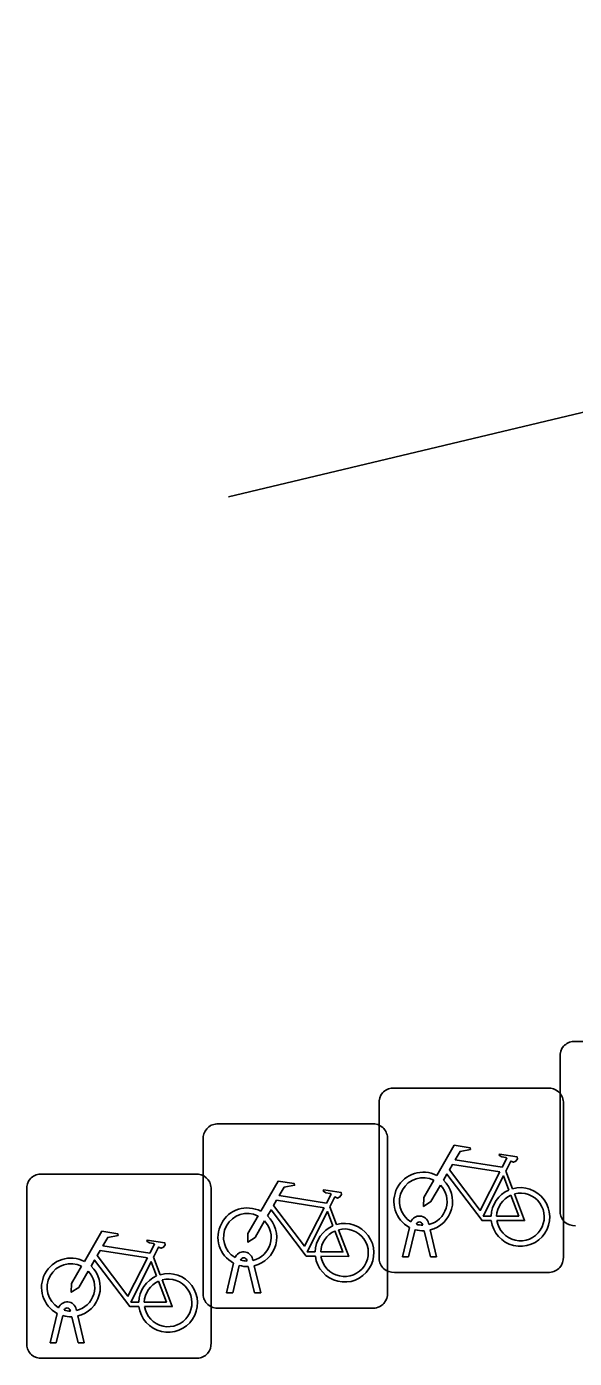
# Model space of a CAD drawing. Extents: x 160675 to 161153, y 383241 to 383714.
# Drawn here: x 160970.46 to 160973.42, y 383517.63 to 383524.85 of the extents above; entities that cross this region are included whole.
import ezdxf

# ---------------------------------------------------------------- set-up
doc = ezdxf.new("R2010")
doc.units = 0
doc.layers.add('IMGEO_Fietsenrek', color=7, linetype='Continuous')
doc.layers.add('IMGEO_Lijnafwatering', color=7, linetype='Continuous')

msp = doc.modelspace()

# ---------------------------------------------------------------- linework, layer by layer
at = {"layer": 'IMGEO_Fietsenrek'}
for p, q in [((160973.4199, 383519.3455), (160974.2608, 383519.3455)), ((160974.2608, 383519.3455), (160973.4199, 383519.3455)), ((160973.3455, 383518.4209), (160973.3455, 383519.2618)), ((160973.3455, 383519.2618), (160973.3455, 383518.4209)), ((160972.4389, 383519.0925), (160973.2798, 383519.0925)), ((160973.2798, 383519.0925), (160972.4389, 383519.0925)), ((160972.3645, 383518.1679), (160972.3645, 383519.0088)), ((160972.3645, 383519.0088), (160972.3645, 383518.1679)), ((160973.3635, 383519.0181), (160973.3635, 383518.1772)), ((160973.3635, 383518.1772), (160973.3635, 383519.0181)), ((160971.4859, 383518.8985), (160972.3268, 383518.8985)), ((160972.3268, 383518.8985), (160971.4859, 383518.8985)), ((160971.4115, 383517.9739), (160971.4115, 383518.8148)), ((160971.4115, 383518.8148), (160971.4115, 383517.9739)), ((160972.4105, 383518.8241), (160972.4105, 383517.9832)), ((160972.4105, 383517.9832), (160972.4105, 383518.8241)), ((160970.5299, 383518.6265), (160971.3708, 383518.6265)), ((160971.3708, 383518.6265), (160970.5299, 383518.6265)), ((160973.0512, 383518.6422), (160973.0875, 383518.547)), ((160970.4555, 383517.7019), (160970.4555, 383518.5428)), ((160970.4555, 383518.5428), (160970.4555, 383517.7019)), ((160971.4545, 383518.5521), (160971.4545, 383517.7112)), ((160971.4545, 383517.7112), (160971.4545, 383518.5521)), ((160972.0982, 383518.4482), (160972.1345, 383518.353)), ((160972.4915, 383518.1773), (160972.5298, 383518.3373)), ((160972.5602, 383518.3251), (160972.5249, 383518.1773)), ((160972.6019, 383518.3489), (160972.6009, 383518.3532)), ((160972.643, 383518.1773), (160972.6091, 383518.319)), ((160972.6326, 383518.3604), (160972.6344, 383518.3525)), ((160972.6414, 383518.3233), (160972.6764, 383518.1773)), ((160971.1422, 383518.1762), (160971.1785, 383518.081)), ((160971.6489, 383518.1549), (160971.6479, 383518.1592)), ((160971.6796, 383518.1664), (160971.6814, 383518.1585)), ((160972.5249, 383518.1773), (160972.4915, 383518.1773)), ((160972.6764, 383518.1773), (160972.643, 383518.1773)), ((160971.5385, 383517.9833), (160971.5768, 383518.1433)), ((160971.6072, 383518.1311), (160971.5719, 383517.9833)), ((160971.69, 383517.9833), (160971.6561, 383518.125)), ((160971.6884, 383518.1293), (160971.7234, 383517.9833)), ((160973.2891, 383518.0935), (160972.4482, 383518.0935)), ((160972.4482, 383518.0935), (160973.2891, 383518.0935)), ((160971.5719, 383517.9833), (160971.5385, 383517.9833)), ((160971.7234, 383517.9833), (160971.69, 383517.9833)), ((160970.5825, 383517.7113), (160970.6208, 383517.8713)), ((160970.6929, 383517.8829), (160970.6919, 383517.8872)), ((160970.7236, 383517.8944), (160970.7254, 383517.8865)), ((160972.3361, 383517.8995), (160971.4952, 383517.8995)), ((160971.4952, 383517.8995), (160972.3361, 383517.8995)), ((160970.6512, 383517.8591), (160970.6159, 383517.7113)), ((160970.734, 383517.7113), (160970.7001, 383517.853)), ((160970.7324, 383517.8573), (160970.7674, 383517.7113)), ((160970.6159, 383517.7113), (160970.5825, 383517.7113)), ((160970.7674, 383517.7113), (160970.734, 383517.7113)), ((160971.3801, 383517.6275), (160970.5392, 383517.6275)), ((160970.5392, 383517.6275), (160971.3801, 383517.6275))]:
    msp.add_line(p, q, dxfattribs=at)
for points in [[(160972.6771, 383518.6192), (160972.7718, 383518.7827), (160972.858, 383518.7689), (160972.8597, 383518.7602), (160972.8036, 383518.7493), (160972.7774, 383518.704), (160973.0326, 383518.6632)], [(160973.0326, 383518.6632), (160973.0576, 383518.712), (160973.0525, 383518.716), (160973.0293, 383518.7197), (160973.0166, 383518.7272), (160973.0156, 383518.7303), (160973.0178, 383518.7349), (160973.1126, 383518.7198), (160973.1149, 383518.7095), (160973.1055, 383518.6971), (160973.0931, 383518.6907), (160973.0786, 383518.6969), (160973.0512, 383518.6422)], [(160973.0197, 383518.638), (160972.7629, 383518.679), (160972.7462, 383518.6502), (160972.9132, 383518.4299), (160973.0197, 383518.638)], [(160971.7241, 383518.4252), (160971.8188, 383518.5887), (160971.905, 383518.5749), (160971.9067, 383518.5662), (160971.8506, 383518.5553), (160971.8244, 383518.51), (160972.0796, 383518.4692)], [(160972.6978, 383518.5667), (160972.6462, 383518.4775), (160972.6063, 383518.4515), (160972.6075, 383518.499), (160972.662, 383518.5932)], [(160972.9728, 383518.3745), (160972.9231, 383518.3746), (160972.7324, 383518.6263), (160972.7134, 383518.5935)], [(160973.0677, 383518.54), (160973.0384, 383518.6168), (160972.929, 383518.3987), (160972.9717, 383518.3986)], [(160972.0796, 383518.4692), (160972.1046, 383518.518), (160972.0995, 383518.522), (160972.0763, 383518.5257), (160972.0636, 383518.5332), (160972.0626, 383518.5363), (160972.0648, 383518.5409), (160972.1596, 383518.5258), (160972.1619, 383518.5155), (160972.1525, 383518.5031), (160972.1401, 383518.4967), (160972.1256, 383518.5029), (160972.0982, 383518.4482)], [(160973.0982, 383518.5188), (160973.1532, 383518.3742), (160973.0031, 383518.3745)], [(160972.0667, 383518.444), (160971.8099, 383518.485), (160971.7932, 383518.4562), (160971.9602, 383518.2359), (160972.0667, 383518.444)], [(160973.0017, 383518.3985), (160973.1216, 383518.3983), (160973.0784, 383518.5119)], [(160971.7448, 383518.3727), (160971.6932, 383518.2835), (160971.6533, 383518.2575), (160971.6545, 383518.305), (160971.709, 383518.3992)], [(160972.0198, 383518.1805), (160971.9701, 383518.1806), (160971.7794, 383518.4323), (160971.7604, 383518.3995)], [(160972.1147, 383518.346), (160972.0854, 383518.4228), (160971.976, 383518.2047), (160972.0187, 383518.2046)], [(160970.7681, 383518.1532), (160970.8628, 383518.3167), (160970.949, 383518.3029), (160970.9507, 383518.2942), (160970.8946, 383518.2833), (160970.8684, 383518.238), (160971.1236, 383518.1972)], [(160972.0487, 383518.2045), (160972.1686, 383518.2043), (160972.1254, 383518.3179)], [(160972.1452, 383518.3248), (160972.2002, 383518.1802), (160972.0501, 383518.1805)], [(160971.1236, 383518.1972), (160971.1486, 383518.246), (160971.1435, 383518.25), (160971.1203, 383518.2537), (160971.1076, 383518.2612), (160971.1066, 383518.2643), (160971.1088, 383518.2689), (160971.2036, 383518.2538), (160971.2059, 383518.2435), (160971.1965, 383518.2311), (160971.1841, 383518.2247), (160971.1696, 383518.2309), (160971.1422, 383518.1762)], [(160971.0638, 383517.9085), (160971.0141, 383517.9086), (160970.8234, 383518.1603), (160970.8044, 383518.1275)], [(160971.1107, 383518.172), (160970.8539, 383518.213), (160970.8372, 383518.1842), (160971.0042, 383517.9639), (160971.1107, 383518.172)], [(160970.7888, 383518.1007), (160970.7372, 383518.0115), (160970.6973, 383517.9855), (160970.6985, 383518.033), (160970.753, 383518.1272)], [(160971.1587, 383518.074), (160971.1294, 383518.1508), (160971.02, 383517.9327), (160971.0627, 383517.9326)], [(160971.0927, 383517.9325), (160971.2126, 383517.9323), (160971.1694, 383518.0459)], [(160971.1892, 383518.0528), (160971.2442, 383517.9082), (160971.0941, 383517.9085)]]:
    msp.add_lwpolyline(points, dxfattribs=at)
for centre, radius, start, end in [((160973.4232, 383519.2676), 0.0779, 92.4484, 184.28452), ((160973.4232, 383519.2676), 0.0779, 92.4484, 184.28452), ((160972.4422, 383519.0146), 0.0779, 92.4484, 184.28452), ((160972.4422, 383519.0146), 0.0779, 92.4484, 184.28452), ((160973.2856, 383519.0148), 0.0779, 2.4484, 94.28452), ((160973.2856, 383519.0148), 0.0779, 2.4484, 94.28452), ((160971.4892, 383518.8206), 0.0779, 92.4484, 184.28452), ((160971.4892, 383518.8206), 0.0779, 92.4484, 184.28452), ((160972.3326, 383518.8208), 0.0779, 2.4484, 94.28452), ((160972.3326, 383518.8208), 0.0779, 2.4484, 94.28452), ((160970.5332, 383518.5486), 0.0779, 92.4484, 184.28452), ((160970.5332, 383518.5486), 0.0779, 92.4484, 184.28452), ((160971.3766, 383518.5488), 0.0779, 2.4484, 94.28452), ((160971.3766, 383518.5488), 0.0779, 2.4484, 94.28452), ((160972.6041, 383518.4779), 0.159, 62.67661, 242.13685), ((160972.6041, 383518.4779), 0.129, 63.31916, 238.90302), ((160972.6041, 383518.4779), 0.159, 283.5766, 46.60424), ((160972.6041, 383518.4779), 0.129, 283.60429, 43.43025), ((160973.1307, 383518.3939), 0.159, 113.3408, 178.32165), ((160973.1307, 383518.3939), 0.159, 187.0065, 105.77075), ((160973.1307, 383518.3939), 0.129, 188.67146, 104.58832), ((160971.6511, 383518.2839), 0.159, 62.67661, 242.13685), ((160973.1307, 383518.3939), 0.129, 113.92302, 177.95563), ((160971.6511, 383518.2839), 0.129, 63.31916, 238.90302), ((160971.6511, 383518.2839), 0.129, 283.60429, 43.43025), ((160971.6511, 383518.2839), 0.159, 283.5766, 46.60424), ((160972.5839, 383518.3493), 0.0499, 12.8025, 158.69338), ((160973.4234, 383518.4242), 0.0779, 182.4484, 274.28452), ((160973.4234, 383518.4242), 0.0779, 182.4484, 274.28452), ((160972.1777, 383518.1999), 0.159, 113.3408, 178.32165), ((160972.1777, 383518.1999), 0.159, 187.0065, 105.77075), ((160972.1777, 383518.1999), 0.129, 113.92302, 177.95563), ((160972.1777, 383518.1999), 0.129, 188.67146, 104.58832), ((160972.6041, 383518.4779), 0.159, 253.99666, 271.78671), ((160972.5839, 383518.3493), 0.0174, 12.8025, 163.45023), ((160972.6041, 383518.4779), 0.129, 253.41502, 269.02044), ((160970.6951, 383518.0119), 0.159, 62.67661, 242.13685), ((160971.6309, 383518.1553), 0.0499, 12.8025, 158.69338), ((160971.6309, 383518.1553), 0.0174, 12.8025, 163.45023), ((160971.6511, 383518.2839), 0.129, 253.41502, 269.02044), ((160972.4424, 383518.1712), 0.0779, 182.4484, 274.28452), ((160972.4424, 383518.1712), 0.0779, 182.4484, 274.28452), ((160973.2858, 383518.1714), 0.0779, 272.4484, 4.28452), ((160973.2858, 383518.1714), 0.0779, 272.4484, 4.28452), ((160970.6951, 383518.0119), 0.129, 63.31916, 238.90302), ((160970.6951, 383518.0119), 0.129, 283.60429, 43.43025), ((160970.6951, 383518.0119), 0.159, 283.5766, 46.60424), ((160971.2217, 383517.9279), 0.159, 187.0065, 105.77075), ((160971.6511, 383518.2839), 0.159, 253.99666, 271.78671), ((160971.2217, 383517.9279), 0.159, 113.3408, 178.32165), ((160971.2217, 383517.9279), 0.129, 113.92302, 177.95563), ((160971.2217, 383517.9279), 0.129, 188.67146, 104.58832), ((160971.4894, 383517.9772), 0.0779, 182.4484, 274.28452), ((160971.4894, 383517.9772), 0.0779, 182.4484, 274.28452), ((160972.3328, 383517.9774), 0.0779, 272.4484, 4.28452), ((160972.3328, 383517.9774), 0.0779, 272.4484, 4.28452), ((160970.6749, 383517.8833), 0.0499, 12.8025, 158.69338), ((160970.6749, 383517.8833), 0.0174, 12.8025, 163.45023), ((160970.6951, 383518.0119), 0.129, 253.41502, 269.02044), ((160970.6951, 383518.0119), 0.159, 253.99666, 271.78671), ((160970.5334, 383517.7052), 0.0779, 182.4484, 274.28452), ((160970.5334, 383517.7052), 0.0779, 182.4484, 274.28452), ((160971.3768, 383517.7054), 0.0779, 272.4484, 4.28452), ((160971.3768, 383517.7054), 0.0779, 272.4484, 4.28452)]:
    msp.add_arc(centre, radius, start, end, dxfattribs=at)
at = {"layer": 'IMGEO_Lijnafwatering'}
msp.add_lwpolyline([(160982.238, 383524.848), (160971.549, 383522.298)], dxfattribs=at)

doc.saveas('drawing.dxf')
